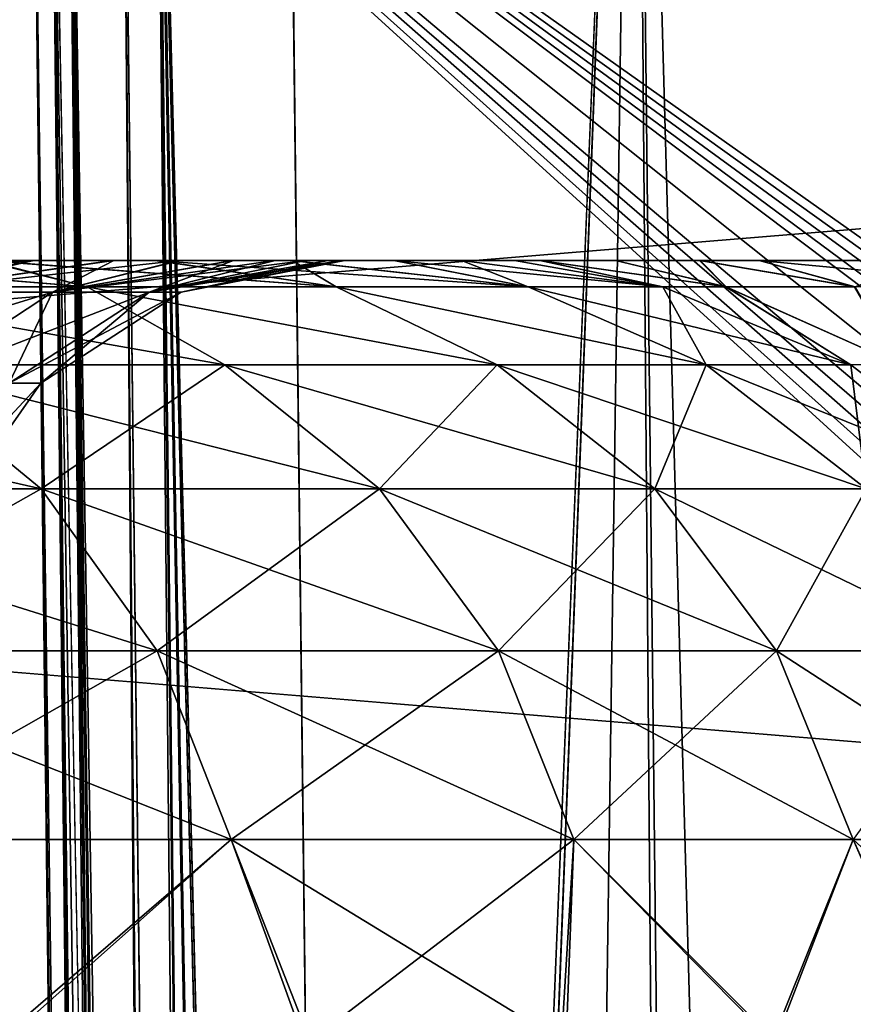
# Model space of a CAD drawing. Header units: millimetres. Extents: x -44.7 to 52.5, y -25.6 to 0.
# Tile 306 of 440: x 15.6 to 16.5, y -2.3 to -1.1. Entities that reach past the tile are written whole.
import ezdxf

# ---------------------------------------------------------------- set-up
doc = ezdxf.new("R2010")
doc.units = ezdxf.units.MM
doc.header["$LTSCALE"] = 65.185185
for name, color, linetype in [('130', 7, 'CONTINUOUS'), ('179', 7, 'CONTINUOUS'), ('180', 7, 'CONTINUOUS'), ('338', 7, 'CONTINUOUS'), ('339', 7, 'CONTINUOUS'), ('346', 7, 'CONTINUOUS'), ('347', 7, 'CONTINUOUS'), ('363', 7, 'CONTINUOUS'), ('364', 7, 'CONTINUOUS'), ('379', 7, 'CONTINUOUS'), ('380', 7, 'CONTINUOUS'), ('51', 7, 'CONTINUOUS'), ('55', 7, 'CONTINUOUS'), ('61', 7, 'CONTINUOUS'), ('648', 7, 'CONTINUOUS'), ('652', 7, 'CONTINUOUS'), ('67', 7, 'CONTINUOUS'), ('74', 7, 'CONTINUOUS')]:
    doc.layers.add(name, color=color, linetype=linetype)

msp = doc.modelspace()

# ---------------------------------------------------------------- linework, layer by layer
at = {"layer": '130', "linetype": 'Continuous'}
for points in [[(15.4886, -1.4, -3.853), (15.355, -1.4, -4.3579), (15.7437, -1.4, -3.8223), (15.4886, -1.4, -3.853)], [(15.7437, -1.4, -3.8223), (15.355, -1.4, -4.3579), (15.5468, -1.4, -4.5646), (15.7437, -1.4, -3.8223)], [(15.602, -1.4, -3.3678), (15.4886, -1.4, -3.853), (15.7437, -1.4, -3.8223), (15.602, -1.4, -3.3678)], [(15.4936, -1.4, 3.8328), (15.6056, -1.4, 3.3513), (15.7463, -1.4, 3.8115), (15.4936, -1.4, 3.8328)], [(15.5507, -1.4, 4.551), (15.4936, -1.4, 3.8328), (15.7463, -1.4, 3.8115), (15.5507, -1.4, 4.551)], [(15.6947, -1.4, -2.9021), (15.602, -1.4, -3.3678), (15.8991, -1.4, -3.1232), (15.6947, -1.4, -2.9021)], [(15.8991, -1.4, -3.1232), (15.602, -1.4, -3.3678), (15.7437, -1.4, -3.8223), (15.8991, -1.4, -3.1232)], [(15.6056, -1.4, 3.3513), (15.6971, -1.4, 2.8892), (15.9006, -1.4, 3.1156), (15.6056, -1.4, 3.3513)], [(15.7463, -1.4, 3.8115), (15.6056, -1.4, 3.3513), (15.9006, -1.4, 3.1156), (15.7463, -1.4, 3.8115)], [(15.7717, -1.4, -2.4524), (15.6947, -1.4, -2.9021), (16.0168, -1.4, -2.4712), (15.7717, -1.4, -2.4524)], [(16.0168, -1.4, -2.4712), (15.6947, -1.4, -2.9021), (15.8991, -1.4, -3.1232), (16.0168, -1.4, -2.4712)], [(15.6971, -1.4, 2.8892), (15.7733, -1.4, 2.4425), (16.0174, -1.4, 2.4672), (15.6971, -1.4, 2.8892)], [(15.9006, -1.4, 3.1156), (15.6971, -1.4, 2.8892), (16.0174, -1.4, 2.4672), (15.9006, -1.4, 3.1156)], [(15.8327, -1.4, -2.019), (15.7717, -1.4, -2.4524), (16.0943, -1.4, -1.8638), (15.8327, -1.4, -2.019)], [(16.0943, -1.4, -1.8638), (15.7717, -1.4, -2.4524), (16.0168, -1.4, -2.4712), (16.0943, -1.4, -1.8638)], [(15.7733, -1.4, 2.4425), (15.8336, -1.4, 2.0118), (16.0174, -1.4, 2.4672), (15.7733, -1.4, 2.4425)], [(15.881, -1.4, -1.5975), (15.8327, -1.4, -2.019), (16.1547, -1.4, -1.6028), (15.881, -1.4, -1.5975)], [(16.1547, -1.4, -1.6028), (15.8327, -1.4, -2.019), (16.0943, -1.4, -1.8638), (16.1547, -1.4, -1.6028)], [(15.8336, -1.4, 2.0118), (15.8815, -1.4, 1.5926), (16.0943, -1.4, 1.8638), (15.8336, -1.4, 2.0118)], [(16.0174, -1.4, 2.4672), (15.8336, -1.4, 2.0118), (16.0943, -1.4, 1.8638), (16.0174, -1.4, 2.4672)], [(15.9167, -1.4, -1.1883), (15.881, -1.4, -1.5975), (16.3663, -1.4, -1.2315), (15.9167, -1.4, -1.1883)], [(16.3663, -1.4, -1.2315), (15.881, -1.4, -1.5975), (16.2701, -1.4, -1.3637), (16.3663, -1.4, -1.2315)], [(16.2701, -1.4, -1.3637), (15.881, -1.4, -1.5975), (16.1837, -1.4, -1.5284), (16.2701, -1.4, -1.3637)], [(16.1837, -1.4, -1.5284), (15.881, -1.4, -1.5975), (16.1547, -1.4, -1.6028), (16.1837, -1.4, -1.5284)], [(15.8815, -1.4, 1.5926), (15.9169, -1.4, 1.1852), (16.1841, -1.4, 1.5275), (15.8815, -1.4, 1.5926)], [(16.0943, -1.4, 1.8638), (15.8815, -1.4, 1.5926), (16.1547, -1.4, 1.6028), (16.0943, -1.4, 1.8638)], [(16.1547, -1.4, 1.6028), (15.8815, -1.4, 1.5926), (16.1841, -1.4, 1.5275), (16.1547, -1.4, 1.6028)], [(15.9416, -1.4, -0.7864), (15.9167, -1.4, -1.1883), (16.8793, -1.4, -0.873), (15.9416, -1.4, -0.7864)], [(16.8793, -1.4, -0.873), (15.9167, -1.4, -1.1883), (16.6403, -1.4, -0.9906), (16.8793, -1.4, -0.873)], [(16.6403, -1.4, -0.9906), (15.9167, -1.4, -1.1883), (16.6262, -1.4, -0.9997), (16.6403, -1.4, -0.9906)], [(16.6262, -1.4, -0.9997), (15.9167, -1.4, -1.1883), (16.4344, -1.4, -1.1567), (16.6262, -1.4, -0.9997)], [(16.4344, -1.4, -1.1567), (15.9167, -1.4, -1.1883), (16.3663, -1.4, -1.2315), (16.4344, -1.4, -1.1567)], [(15.9169, -1.4, 1.1852), (15.9417, -1.4, 0.7847), (16.4344, -1.4, 1.1567), (15.9169, -1.4, 1.1852)], [(16.1841, -1.4, 1.5275), (15.9169, -1.4, 1.1852), (16.2701, -1.4, 1.3637), (16.1841, -1.4, 1.5275)], [(16.2701, -1.4, 1.3637), (15.9169, -1.4, 1.1852), (16.3669, -1.4, 1.2307), (16.2701, -1.4, 1.3637)], [(16.3669, -1.4, 1.2307), (15.9169, -1.4, 1.1852), (16.4344, -1.4, 1.1567), (16.3669, -1.4, 1.2307)], [(15.9565, -1.4, -0.39), (15.9416, -1.4, -0.7864), (16.8933, -1.4, -0.5392), (15.9565, -1.4, -0.39)], [(16.8933, -1.4, -0.5392), (15.9416, -1.4, -0.7864), (16.8793, -1.4, -0.873), (16.8933, -1.4, -0.5392)], [(15.9417, -1.4, 0.7847), (15.9565, -1.4, 0.3893), (16.8932, -1.4, 0.5403), (15.9417, -1.4, 0.7847)], [(16.8793, -1.4, 0.873), (15.9417, -1.4, 0.7847), (16.8932, -1.4, 0.5403), (16.8793, -1.4, 0.873)], [(15.9417, -1.4, 0.7847), (16.8793, -1.4, 0.873), (16.6271, -1.4, 0.9991), (15.9417, -1.4, 0.7847)], [(16.4344, -1.4, 1.1567), (15.9417, -1.4, 0.7847), (16.6271, -1.4, 0.9991), (16.4344, -1.4, 1.1567)], [(15.9565, -1.4, 0.3893), (15.9609, -1.4), (16.8932, -1.4, 0.5403), (15.9565, -1.4, 0.3893)], [(15.9609, -1.4), (15.9565, -1.4, -0.39), (16.9019, -1.4, 0), (15.9609, -1.4)], [(16.9019, -1.4, 0), (15.9565, -1.4, -0.39), (16.8933, -1.4, -0.5392), (16.9019, -1.4, 0)], [(16.8932, -1.4, 0.5403), (15.9609, -1.4), (16.9019, -1.4, 0), (16.8932, -1.4, 0.5403)]]:
    msp.add_3dface(points, dxfattribs=at)
at = {"layer": '179', "linetype": 'Continuous'}
for points in [[(15.6971, -1.4, 2.8892), (15.6056, -1.4, 3.3513), (15.4441, -1.4363, 3.2093), (15.6971, -1.4, 2.8892)], [(15.6271, -1.4363, 2.1479), (15.6971, -1.4, 2.8892), (15.4441, -1.4363, 3.2093), (15.6271, -1.4363, 2.1479)], [(15.6056, -1.4, 3.3513), (15.4936, -1.4, 3.8328), (15.4441, -1.4363, 3.2093), (15.6056, -1.4, 3.3513)], [(15.8336, -1.4, 2.0118), (15.7733, -1.4, 2.4425), (15.6271, -1.4363, 2.1479), (15.8336, -1.4, 2.0118)], [(15.7372, -1.4363, 1.0765), (15.8336, -1.4, 2.0118), (15.6271, -1.4363, 2.1479), (15.7372, -1.4363, 1.0765)], [(15.7733, -1.4, 2.4425), (15.6971, -1.4, 2.8892), (15.6271, -1.4363, 2.1479), (15.7733, -1.4, 2.4425)], [(15.9417, -1.4, 0.7847), (15.9169, -1.4, 1.1852), (15.7372, -1.4363, 1.0765), (15.9417, -1.4, 0.7847)], [(15.774, -1.4363), (15.9417, -1.4, 0.7847), (15.7372, -1.4363, 1.0765), (15.774, -1.4363)], [(15.9169, -1.4, 1.1852), (15.8815, -1.4, 1.5926), (15.7372, -1.4363, 1.0765), (15.9169, -1.4, 1.1852)], [(15.8815, -1.4, 1.5926), (15.8336, -1.4, 2.0118), (15.7372, -1.4363, 1.0765), (15.8815, -1.4, 1.5926)], [(15.9609, -1.4), (15.9565, -1.4, 0.3893), (15.774, -1.4363), (15.9609, -1.4)], [(15.9565, -1.4, 0.3893), (15.9417, -1.4, 0.7847), (15.774, -1.4363), (15.9565, -1.4, 0.3893)], [(15.6271, -1.4363, 2.1479), (15.4441, -1.4363, 3.2093), (15.4683, -1.5402, 2.1261), (15.6271, -1.4363, 2.1479)], [(15.5773, -1.5402, 1.0655), (15.6271, -1.4363, 2.1479), (15.4683, -1.5402, 2.1261), (15.5773, -1.5402, 1.0655)], [(15.7372, -1.4363, 1.0765), (15.6271, -1.4363, 2.1479), (15.5773, -1.5402, 1.0655), (15.7372, -1.4363, 1.0765)], [(15.6137, -1.5402), (15.7372, -1.4363, 1.0765), (15.5773, -1.5402, 1.0655), (15.6137, -1.5402)], [(15.774, -1.4363), (15.7372, -1.4363, 1.0765), (15.6137, -1.5402), (15.774, -1.4363)], [(15.6137, -1.5402), (15.5773, -1.5402, 1.0655), (15.5042, -1.6966), (15.6137, -1.5402)]]:
    msp.add_3dface(points, dxfattribs=at)
at = {"layer": '180', "linetype": 'Continuous'}
for points in [[(15.4886, -1.4, -3.853), (15.602, -1.4, -3.3678), (15.1891, -1.4363, -4.2558), (15.4886, -1.4, -3.853)], [(15.1891, -1.4363, -4.2558), (15.602, -1.4, -3.3678), (15.4441, -1.4363, -3.2093), (15.1891, -1.4363, -4.2558)], [(15.602, -1.4, -3.3678), (15.6947, -1.4, -2.9021), (15.4441, -1.4363, -3.2093), (15.602, -1.4, -3.3678)], [(15.6947, -1.4, -2.9021), (15.7717, -1.4, -2.4524), (15.4441, -1.4363, -3.2093), (15.6947, -1.4, -2.9021)], [(15.4441, -1.4363, -3.2093), (15.7717, -1.4, -2.4524), (15.6271, -1.4363, -2.1479), (15.4441, -1.4363, -3.2093)], [(15.7717, -1.4, -2.4524), (15.8327, -1.4, -2.019), (15.6271, -1.4363, -2.1479), (15.7717, -1.4, -2.4524)], [(15.8327, -1.4, -2.019), (15.881, -1.4, -1.5975), (15.6271, -1.4363, -2.1479), (15.8327, -1.4, -2.019)], [(15.881, -1.4, -1.5975), (15.9167, -1.4, -1.1883), (15.6271, -1.4363, -2.1479), (15.881, -1.4, -1.5975)], [(15.6271, -1.4363, -2.1479), (15.9167, -1.4, -1.1883), (15.7372, -1.4363, -1.0765), (15.6271, -1.4363, -2.1479)], [(15.9565, -1.4, -0.39), (15.9609, -1.4), (15.7372, -1.4363, -1.0765), (15.9565, -1.4, -0.39)], [(15.9609, -1.4), (15.774, -1.4363), (15.7372, -1.4363, -1.0765), (15.9609, -1.4)], [(15.9167, -1.4, -1.1883), (15.9416, -1.4, -0.7864), (15.7372, -1.4363, -1.0765), (15.9167, -1.4, -1.1883)], [(15.9416, -1.4, -0.7864), (15.9565, -1.4, -0.39), (15.7372, -1.4363, -1.0765), (15.9416, -1.4, -0.7864)], [(15.4441, -1.4363, -3.2093), (15.6271, -1.4363, -2.1479), (15.2872, -1.5402, -3.1767), (15.4441, -1.4363, -3.2093)], [(15.2872, -1.5402, -3.1767), (15.6271, -1.4363, -2.1479), (15.4683, -1.5402, -2.1261), (15.2872, -1.5402, -3.1767)], [(15.6271, -1.4363, -2.1479), (15.7372, -1.4363, -1.0765), (15.4683, -1.5402, -2.1261), (15.6271, -1.4363, -2.1479)], [(15.4683, -1.5402, -2.1261), (15.7372, -1.4363, -1.0765), (15.5773, -1.5402, -1.0655), (15.4683, -1.5402, -2.1261)], [(15.774, -1.4363), (15.6137, -1.5402), (15.5773, -1.5402, -1.0655), (15.774, -1.4363)], [(15.7372, -1.4363, -1.0765), (15.774, -1.4363), (15.5773, -1.5402, -1.0655), (15.7372, -1.4363, -1.0765)], [(15.6137, -1.5402), (15.5042, -1.6966), (15.468, -1.6966, -1.058), (15.6137, -1.5402)], [(15.5773, -1.5402, -1.0655), (15.6137, -1.5402), (15.468, -1.6966, -1.058), (15.5773, -1.5402, -1.0655)]]:
    msp.add_3dface(points, dxfattribs=at)
at = {"layer": '338', "linetype": 'Continuous'}
for points in [[(15.3328, -11.2655, 11.6322), (38.9268, -22.0203, 28.5253), (15.3155, -0.5, 11.5046), (15.3328, -11.2655, 11.6322)], [(15.3155, -0.5, 11.5046), (38.9268, -22.0203, 28.5253), (38.9553, -21.688, 28.542), (15.3155, -0.5, 11.5046)], [(41.0032, -0.5, 29.7714), (15.3155, -0.5, 11.5046), (40.9121, -9.1801, 29.7995), (41.0032, -0.5, 29.7714)], [(40.9121, -9.1801, 29.7995), (15.3155, -0.5, 11.5046), (40.8143, -18.5508, 29.8303), (40.9121, -9.1801, 29.7995)], [(40.8143, -18.5508, 29.8303), (15.3155, -0.5, 11.5046), (40.7913, -18.7999, 29.8166), (40.8143, -18.5508, 29.8303)], [(40.7913, -18.7999, 29.8166), (15.3155, -0.5, 11.5046), (40.7276, -19.0409, 29.7739), (40.7913, -18.7999, 29.8166)], [(40.7276, -19.0409, 29.7739), (15.3155, -0.5, 11.5046), (40.6253, -19.264, 29.7035), (40.7276, -19.0409, 29.7739)], [(40.6253, -19.264, 29.7035), (15.3155, -0.5, 11.5046), (40.4893, -19.4587, 29.609), (40.6253, -19.264, 29.7035)], [(40.4893, -19.4587, 29.609), (15.3155, -0.5, 11.5046), (39.9266, -20.1255, 29.2159), (40.4893, -19.4587, 29.609)], [(39.9266, -20.1255, 29.2159), (15.3155, -0.5, 11.5046), (39.3455, -20.8182, 28.8101), (39.9266, -20.1255, 29.2159)], [(39.3455, -20.8182, 28.8101), (15.3155, -0.5, 11.5046), (39.1691, -21.0747, 28.6875), (39.3455, -20.8182, 28.8101)], [(39.1691, -21.0747, 28.6875), (15.3155, -0.5, 11.5046), (39.0373, -21.3682, 28.5968), (39.1691, -21.0747, 28.6875)], [(39.0373, -21.3682, 28.5968), (15.3155, -0.5, 11.5046), (38.9553, -21.688, 28.542), (39.0373, -21.3682, 28.5968)]]:
    msp.add_3dface(points, dxfattribs=at)
at = {"layer": '339', "linetype": 'Continuous'}
for points in [[(15.8951, -0.5, 10.6896), (41.5828, -0.5, 28.9564), (16.0275, -11.8006, 10.6628), (15.8951, -0.5, 10.6896)], [(16.0275, -11.8006, 10.6628), (41.5828, -0.5, 28.9564), (16.1573, -22.9061, 10.6362), (16.0275, -11.8006, 10.6628)], [(16.1573, -22.9061, 10.6362), (41.5828, -0.5, 28.9564), (39.7492, -21.6874, 27.4257), (16.1573, -22.9061, 10.6362)]]:
    msp.add_3dface(points, dxfattribs=at)
at = {"layer": '346', "linetype": 'Continuous'}
for points in [[(16.0213, -11.2655, -10.6641), (39.724, -22.0203, -27.4042), (15.8951, -0.5, -10.6896), (16.0213, -11.2655, -10.6641)], [(15.8951, -0.5, -10.6896), (39.724, -22.0203, -27.4042), (39.7491, -21.688, -27.4256), (15.8951, -0.5, -10.6896)], [(41.5828, -0.5, -28.9564), (15.8951, -0.5, -10.6896), (41.5794, -9.1801, -28.8611), (41.5828, -0.5, -28.9564)], [(41.5794, -9.1801, -28.8611), (15.8951, -0.5, -10.6896), (41.5764, -18.5508, -28.7586), (41.5794, -9.1801, -28.8611)], [(41.5764, -18.5508, -28.7586), (15.8951, -0.5, -10.6896), (41.5559, -18.7998, -28.7414), (41.5764, -18.5508, -28.7586)], [(41.5559, -18.7998, -28.7414), (15.8951, -0.5, -10.6896), (41.4946, -19.041, -28.6952), (41.5559, -18.7998, -28.7414)], [(41.4946, -19.041, -28.6952), (15.8951, -0.5, -10.6896), (41.3946, -19.264, -28.6217), (41.4946, -19.041, -28.6952)], [(41.3946, -19.264, -28.6217), (15.8951, -0.5, -10.6896), (41.2606, -19.4587, -28.5243), (41.3946, -19.264, -28.6217)], [(41.2606, -19.4587, -28.5243), (15.8951, -0.5, -10.6896), (40.7046, -20.1255, -28.1218), (41.2606, -19.4587, -28.5243)], [(40.7046, -20.1255, -28.1218), (15.8951, -0.5, -10.6896), (40.1305, -20.8182, -27.7061), (40.7046, -20.1255, -28.1218)], [(40.1305, -20.8182, -27.7061), (15.8951, -0.5, -10.6896), (39.9568, -21.0747, -27.5798), (40.1305, -20.8182, -27.7061)], [(39.9568, -21.0747, -27.5798), (15.8951, -0.5, -10.6896), (39.8279, -21.3682, -27.4851), (39.9568, -21.0747, -27.5798)], [(39.8279, -21.3682, -27.4851), (15.8951, -0.5, -10.6896), (39.7491, -21.688, -27.4256), (39.8279, -21.3682, -27.4851)]]:
    msp.add_3dface(points, dxfattribs=at)
at = {"layer": '347', "linetype": 'Continuous'}
for points in [[(15.3155, -0.5, -11.5046), (41.0032, -0.5, -29.7714), (15.3337, -11.8006, -11.6385), (15.3155, -0.5, -11.5046)], [(15.3337, -11.8006, -11.6385), (41.0032, -0.5, -29.7714), (15.3512, -22.9061, -11.7699), (15.3337, -11.8006, -11.6385)], [(15.3512, -22.9061, -11.7699), (41.0032, -0.5, -29.7714), (38.9554, -21.6874, -28.542), (15.3512, -22.9061, -11.7699)]]:
    msp.add_3dface(points, dxfattribs=at)
at = {"layer": '363', "linetype": 'Continuous'}
for points in [[(16.0943, -1.4, 1.8638), (16.1547, -1.4, 1.6028), (16.3244, -1.4303, 1.8904), (16.0943, -1.4, 1.8638)], [(16.1547, -1.4, 1.6028), (16.1841, -1.4, 1.5275), (16.3244, -1.4303, 1.8904), (16.1547, -1.4, 1.6028)], [(16.1841, -1.4, 1.5275), (16.2701, -1.4, 1.3637), (16.3966, -1.4303, 1.6189), (16.1841, -1.4, 1.5275)], [(16.3244, -1.4303, 1.8904), (16.1841, -1.4, 1.5275), (16.3966, -1.4303, 1.6189), (16.3244, -1.4303, 1.8904)], [(16.2701, -1.4, 1.3637), (16.3669, -1.4, 1.2307), (16.3966, -1.4303, 1.6189), (16.2701, -1.4, 1.3637)], [(16.3669, -1.4, 1.2307), (16.4344, -1.4, 1.1567), (16.544, -1.4302, 1.3794), (16.3669, -1.4, 1.2307)], [(16.3966, -1.4303, 1.6189), (16.3669, -1.4, 1.2307), (16.544, -1.4302, 1.3794), (16.3966, -1.4303, 1.6189)], [(16.4344, -1.4, 1.1567), (16.6271, -1.4, 0.9991), (16.7541, -1.4302, 1.1924), (16.4344, -1.4, 1.1567)], [(16.544, -1.4302, 1.3794), (16.4344, -1.4, 1.1567), (16.7541, -1.4302, 1.1924), (16.544, -1.4302, 1.3794)], [(16.5393, -1.5194, 1.9153), (16.3244, -1.4303, 1.8904), (16.3966, -1.4303, 1.6189), (16.5393, -1.5194, 1.9153)], [(16.5949, -1.519, 1.7043), (16.3966, -1.4303, 1.6189), (16.544, -1.4302, 1.3794), (16.5949, -1.519, 1.7043)], [(16.5949, -1.519, 1.7043), (16.5393, -1.5194, 1.9153), (16.3966, -1.4303, 1.6189), (16.5949, -1.519, 1.7043)], [(16.724, -1.6612, 1.9367), (16.5393, -1.5194, 1.9153), (16.5949, -1.519, 1.7043), (16.724, -1.6612, 1.9367)]]:
    msp.add_3dface(points, dxfattribs=at)
at = {"layer": '364', "linetype": 'Continuous'}
for points in [[(15.3014, -1.4, 5.3224), (15.5507, -1.4, 4.551), (15.6664, -1.4303, 4.9623), (15.3014, -1.4, 5.3224)], [(15.318, -1.4303, 5.9513), (15.3014, -1.4, 5.3224), (15.6664, -1.4303, 4.9623), (15.318, -1.4303, 5.9513)], [(15.5507, -1.4, 4.551), (15.7463, -1.4, 3.8115), (15.951, -1.4303, 3.953), (15.5507, -1.4, 4.551)], [(15.6664, -1.4303, 4.9623), (15.5507, -1.4, 4.551), (15.951, -1.4303, 3.953), (15.6664, -1.4303, 4.9623)], [(15.7463, -1.4, 3.8115), (15.9006, -1.4, 3.1156), (15.951, -1.4303, 3.953), (15.7463, -1.4, 3.8115)], [(15.9006, -1.4, 3.1156), (16.0174, -1.4, 2.4672), (16.1706, -1.4303, 2.9277), (15.9006, -1.4, 3.1156)], [(15.951, -1.4303, 3.953), (15.9006, -1.4, 3.1156), (16.1706, -1.4303, 2.9277), (15.951, -1.4303, 3.953)], [(16.0174, -1.4, 2.4672), (16.0943, -1.4, 1.8638), (16.1706, -1.4303, 2.9277), (16.0174, -1.4, 2.4672)], [(16.0943, -1.4, 1.8638), (16.3244, -1.4303, 1.8904), (16.1706, -1.4303, 2.9277), (16.0943, -1.4, 1.8638)], [(15.318, -1.4303, 5.9513), (15.6664, -1.4303, 4.9623), (15.8237, -1.5194, 5.1793), (15.318, -1.4303, 5.9513)], [(15.4414, -1.5194, 6.2273), (15.318, -1.4303, 5.9513), (15.8237, -1.5194, 5.1793), (15.4414, -1.5194, 6.2273)], [(15.6664, -1.4303, 4.9623), (15.951, -1.4303, 3.953), (16.135, -1.5194, 4.1081), (15.6664, -1.4303, 4.9623)], [(15.8237, -1.5194, 5.1793), (15.6664, -1.4303, 4.9623), (16.135, -1.5194, 4.1081), (15.8237, -1.5194, 5.1793)], [(15.951, -1.4303, 3.953), (16.1706, -1.4303, 2.9277), (16.3739, -1.5194, 3.0185), (15.951, -1.4303, 3.953)], [(16.135, -1.5194, 4.1081), (15.951, -1.4303, 3.953), (16.3739, -1.5194, 3.0185), (16.135, -1.5194, 4.1081)], [(16.1706, -1.4303, 2.9277), (16.3244, -1.4303, 1.8904), (16.3739, -1.5194, 3.0185), (16.1706, -1.4303, 2.9277)], [(16.3244, -1.4303, 1.8904), (16.5393, -1.5194, 1.9153), (16.3739, -1.5194, 3.0185), (16.3244, -1.4303, 1.8904)], [(15.1572, -1.6612, 7.3282), (15.4414, -1.5194, 6.2273), (15.6139, -1.6612, 6.2968), (15.1572, -1.6612, 7.3282)], [(15.4414, -1.5194, 6.2273), (15.8237, -1.5194, 5.1793), (15.6139, -1.6612, 6.2968), (15.4414, -1.5194, 6.2273)], [(15.6139, -1.6612, 6.2968), (15.8237, -1.5194, 5.1793), (16.0005, -1.6612, 5.2372), (15.6139, -1.6612, 6.2968)], [(15.8237, -1.5194, 5.1793), (16.135, -1.5194, 4.1081), (16.0005, -1.6612, 5.2372), (15.8237, -1.5194, 5.1793)], [(16.0005, -1.6612, 5.2372), (16.135, -1.5194, 4.1081), (16.3153, -1.6612, 4.154), (16.0005, -1.6612, 5.2372)], [(16.135, -1.5194, 4.1081), (16.3739, -1.5194, 3.0185), (16.3153, -1.6612, 4.154), (16.135, -1.5194, 4.1081)], [(16.3153, -1.6612, 4.154), (16.3739, -1.5194, 3.0185), (16.5568, -1.6612, 3.0522), (16.3153, -1.6612, 4.154)], [(16.3739, -1.5194, 3.0185), (16.5393, -1.5194, 1.9153), (16.5568, -1.6612, 3.0522), (16.3739, -1.5194, 3.0185)], [(16.5393, -1.5194, 1.9153), (16.724, -1.6612, 1.9367), (16.5568, -1.6612, 3.0522), (16.5393, -1.5194, 1.9153)], [(15.1572, -1.6612, 7.3282), (15.6139, -1.6612, 6.2968), (15.2862, -1.8461, 7.3905), (15.1572, -1.6612, 7.3282)], [(15.2862, -1.8461, 7.3905), (15.6139, -1.6612, 6.2968), (15.7467, -1.8461, 6.3504), (15.2862, -1.8461, 7.3905)], [(15.6139, -1.6612, 6.2968), (16.0005, -1.6612, 5.2372), (15.7467, -1.8461, 6.3504), (15.6139, -1.6612, 6.2968)], [(15.7467, -1.8461, 6.3504), (16.0005, -1.6612, 5.2372), (16.1366, -1.8461, 5.2817), (15.7467, -1.8461, 6.3504)], [(16.0005, -1.6612, 5.2372), (16.3153, -1.6612, 4.154), (16.1366, -1.8461, 5.2817), (16.0005, -1.6612, 5.2372)], [(16.1366, -1.8461, 5.2817), (16.3153, -1.6612, 4.154), (16.4541, -1.8461, 4.1894), (16.1366, -1.8461, 5.2817)], [(16.3153, -1.6612, 4.154), (16.5568, -1.6612, 3.0522), (16.4541, -1.8461, 4.1894), (16.3153, -1.6612, 4.154)], [(16.4541, -1.8461, 4.1894), (16.5568, -1.6612, 3.0522), (16.6977, -1.8461, 3.0782), (16.4541, -1.8461, 4.1894)], [(15.2862, -1.8461, 7.3905), (15.7467, -1.8461, 6.3504), (15.3678, -2.0617, 7.43), (15.2862, -1.8461, 7.3905)], [(15.3678, -2.0617, 7.43), (15.7467, -1.8461, 6.3504), (15.8309, -2.0617, 6.3843), (15.3678, -2.0617, 7.43)], [(15.7467, -1.8461, 6.3504), (16.1366, -1.8461, 5.2817), (15.8309, -2.0617, 6.3843), (15.7467, -1.8461, 6.3504)], [(15.8309, -2.0617, 6.3843), (16.1366, -1.8461, 5.2817), (16.2228, -2.0617, 5.3099), (15.8309, -2.0617, 6.3843)], [(16.1366, -1.8461, 5.2817), (16.4541, -1.8461, 4.1894), (16.2228, -2.0617, 5.3099), (16.1366, -1.8461, 5.2817)], [(16.2228, -2.0617, 5.3099), (16.4541, -1.8461, 4.1894), (16.542, -2.0617, 4.2117), (16.2228, -2.0617, 5.3099)], [(16.4541, -1.8461, 4.1894), (16.6977, -1.8461, 3.0782), (16.542, -2.0617, 4.2117), (16.4541, -1.8461, 4.1894)], [(15.5722, -2.2921, 7.0696), (15.3678, -2.0617, 7.43), (15.8309, -2.0617, 6.3843), (15.5722, -2.2921, 7.0696)], [(15.9215, -2.2921, 6.2432), (15.5722, -2.2921, 7.0696), (15.8309, -2.0617, 6.3843), (15.9215, -2.2921, 6.2432)], [(15.9215, -2.2921, 6.2432), (15.8309, -2.0617, 6.3843), (16.2228, -2.0617, 5.3099), (15.9215, -2.2921, 6.2432)], [(16.2139, -2.2921, 5.439), (15.9215, -2.2921, 6.2432), (16.2228, -2.0617, 5.3099), (16.2139, -2.2921, 5.439)], [(16.4532, -2.2921, 4.6655), (16.2139, -2.2921, 5.439), (16.2228, -2.0617, 5.3099), (16.4532, -2.2921, 4.6655)], [(16.4532, -2.2921, 4.6655), (16.2228, -2.0617, 5.3099), (16.542, -2.0617, 4.2117), (16.4532, -2.2921, 4.6655)], [(16.6452, -2.2921, 3.9254), (16.4532, -2.2921, 4.6655), (16.542, -2.0617, 4.2117), (16.6452, -2.2921, 3.9254)]]:
    msp.add_3dface(points, dxfattribs=at)
at = {"layer": '379', "linetype": 'Continuous'}
for points in [[(15.5468, -1.4, -4.5646), (15.2959, -1.4, -5.3381), (15.6664, -1.4303, -4.9623), (15.5468, -1.4, -4.5646)], [(15.6664, -1.4303, -4.9623), (15.2959, -1.4, -5.3381), (15.318, -1.4303, -5.9513), (15.6664, -1.4303, -4.9623)], [(15.7437, -1.4, -3.8223), (15.5468, -1.4, -4.5646), (15.951, -1.4303, -3.953), (15.7437, -1.4, -3.8223)], [(15.951, -1.4303, -3.953), (15.5468, -1.4, -4.5646), (15.6664, -1.4303, -4.9623), (15.951, -1.4303, -3.953)], [(15.8991, -1.4, -3.1232), (15.7437, -1.4, -3.8223), (16.1706, -1.4303, -2.9277), (15.8991, -1.4, -3.1232)], [(16.1706, -1.4303, -2.9277), (15.7437, -1.4, -3.8223), (15.951, -1.4303, -3.953), (16.1706, -1.4303, -2.9277)], [(16.0168, -1.4, -2.4712), (15.8991, -1.4, -3.1232), (16.1706, -1.4303, -2.9277), (16.0168, -1.4, -2.4712)], [(16.0943, -1.4, -1.8638), (16.0168, -1.4, -2.4712), (16.3244, -1.4303, -1.8904), (16.0943, -1.4, -1.8638)], [(16.3244, -1.4303, -1.8904), (16.0168, -1.4, -2.4712), (16.1706, -1.4303, -2.9277), (16.3244, -1.4303, -1.8904)], [(15.6664, -1.4303, -4.9623), (15.318, -1.4303, -5.9513), (15.8237, -1.5194, -5.1793), (15.6664, -1.4303, -4.9623)], [(15.8237, -1.5194, -5.1793), (15.318, -1.4303, -5.9513), (15.4414, -1.5194, -6.2273), (15.8237, -1.5194, -5.1793)], [(15.951, -1.4303, -3.953), (15.6664, -1.4303, -4.9623), (16.135, -1.5194, -4.1081), (15.951, -1.4303, -3.953)], [(16.135, -1.5194, -4.1081), (15.6664, -1.4303, -4.9623), (15.8237, -1.5194, -5.1793), (16.135, -1.5194, -4.1081)], [(16.1706, -1.4303, -2.9277), (15.951, -1.4303, -3.953), (16.3739, -1.5194, -3.0185), (16.1706, -1.4303, -2.9277)], [(16.3739, -1.5194, -3.0185), (15.951, -1.4303, -3.953), (16.135, -1.5194, -4.1081), (16.3739, -1.5194, -3.0185)], [(16.3244, -1.4303, -1.8904), (16.1706, -1.4303, -2.9277), (16.5393, -1.5194, -1.9153), (16.3244, -1.4303, -1.8904)], [(16.5393, -1.5194, -1.9153), (16.1706, -1.4303, -2.9277), (16.3739, -1.5194, -3.0185), (16.5393, -1.5194, -1.9153)], [(15.4414, -1.5194, -6.2273), (14.9898, -1.5194, -7.2472), (15.6139, -1.6612, -6.2968), (15.4414, -1.5194, -6.2273)], [(15.6139, -1.6612, -6.2968), (14.9898, -1.5194, -7.2472), (15.1572, -1.6612, -7.3282), (15.6139, -1.6612, -6.2968)], [(15.8237, -1.5194, -5.1793), (15.4414, -1.5194, -6.2273), (16.0005, -1.6612, -5.2372), (15.8237, -1.5194, -5.1793)], [(16.0005, -1.6612, -5.2372), (15.4414, -1.5194, -6.2273), (15.6139, -1.6612, -6.2968), (16.0005, -1.6612, -5.2372)], [(16.135, -1.5194, -4.1081), (15.8237, -1.5194, -5.1793), (16.3153, -1.6612, -4.154), (16.135, -1.5194, -4.1081)], [(16.3153, -1.6612, -4.154), (15.8237, -1.5194, -5.1793), (16.0005, -1.6612, -5.2372), (16.3153, -1.6612, -4.154)], [(16.3739, -1.5194, -3.0185), (16.135, -1.5194, -4.1081), (16.5568, -1.6612, -3.0522), (16.3739, -1.5194, -3.0185)], [(16.5568, -1.6612, -3.0522), (16.135, -1.5194, -4.1081), (16.3153, -1.6612, -4.154), (16.5568, -1.6612, -3.0522)], [(16.5393, -1.5194, -1.9153), (16.3739, -1.5194, -3.0185), (16.724, -1.6612, -1.9367), (16.5393, -1.5194, -1.9153)], [(16.724, -1.6612, -1.9367), (16.3739, -1.5194, -3.0185), (16.5568, -1.6612, -3.0522), (16.724, -1.6612, -1.9367)], [(15.6139, -1.6612, -6.2968), (15.1572, -1.6612, -7.3282), (15.7467, -1.8461, -6.3504), (15.6139, -1.6612, -6.2968)], [(15.7467, -1.8461, -6.3504), (15.1572, -1.6612, -7.3282), (15.2862, -1.8461, -7.3905), (15.7467, -1.8461, -6.3504)], [(16.0005, -1.6612, -5.2372), (15.6139, -1.6612, -6.2968), (16.1366, -1.8461, -5.2817), (16.0005, -1.6612, -5.2372)], [(16.1366, -1.8461, -5.2817), (15.6139, -1.6612, -6.2968), (15.7467, -1.8461, -6.3504), (16.1366, -1.8461, -5.2817)], [(16.3153, -1.6612, -4.154), (16.0005, -1.6612, -5.2372), (16.4541, -1.8461, -4.1894), (16.3153, -1.6612, -4.154)], [(16.4541, -1.8461, -4.1894), (16.0005, -1.6612, -5.2372), (16.1366, -1.8461, -5.2817), (16.4541, -1.8461, -4.1894)], [(16.5568, -1.6612, -3.0522), (16.3153, -1.6612, -4.154), (16.6977, -1.8461, -3.0782), (16.5568, -1.6612, -3.0522)], [(16.6977, -1.8461, -3.0782), (16.3153, -1.6612, -4.154), (16.4541, -1.8461, -4.1894), (16.6977, -1.8461, -3.0782)], [(15.7467, -1.8461, -6.3504), (15.2862, -1.8461, -7.3905), (15.8309, -2.0617, -6.3843), (15.7467, -1.8461, -6.3504)], [(15.8309, -2.0617, -6.3843), (15.2862, -1.8461, -7.3905), (15.3678, -2.0617, -7.43), (15.8309, -2.0617, -6.3843)], [(16.1366, -1.8461, -5.2817), (15.7467, -1.8461, -6.3504), (16.2228, -2.0617, -5.3099), (16.1366, -1.8461, -5.2817)], [(16.2228, -2.0617, -5.3099), (15.7467, -1.8461, -6.3504), (15.8309, -2.0617, -6.3843), (16.2228, -2.0617, -5.3099)], [(16.4541, -1.8461, -4.1894), (16.1366, -1.8461, -5.2817), (16.542, -2.0617, -4.2117), (16.4541, -1.8461, -4.1894)], [(16.542, -2.0617, -4.2117), (16.1366, -1.8461, -5.2817), (16.2228, -2.0617, -5.3099), (16.542, -2.0617, -4.2117)], [(16.6977, -1.8461, -3.0782), (16.4541, -1.8461, -4.1894), (16.7869, -2.0617, -3.0946), (16.6977, -1.8461, -3.0782)], [(16.7869, -2.0617, -3.0946), (16.4541, -1.8461, -4.1894), (16.542, -2.0617, -4.2117), (16.7869, -2.0617, -3.0946)], [(15.5634, -2.2921, -7.0889), (15.8309, -2.0617, -6.3843), (15.3678, -2.0617, -7.43), (15.5634, -2.2921, -7.0889)], [(15.5634, -2.2921, -7.0889), (15.9144, -2.2921, -6.2613), (15.8309, -2.0617, -6.3843), (15.5634, -2.2921, -7.0889)], [(15.9144, -2.2921, -6.2613), (16.2084, -2.2921, -5.4553), (15.8309, -2.0617, -6.3843), (15.9144, -2.2921, -6.2613)], [(16.2084, -2.2921, -5.4553), (16.2228, -2.0617, -5.3099), (15.8309, -2.0617, -6.3843), (16.2084, -2.2921, -5.4553)], [(16.2084, -2.2921, -5.4553), (16.4492, -2.2921, -4.6795), (16.2228, -2.0617, -5.3099), (16.2084, -2.2921, -5.4553)], [(16.4492, -2.2921, -4.6795), (16.542, -2.0617, -4.2117), (16.2228, -2.0617, -5.3099), (16.4492, -2.2921, -4.6795)], [(16.4492, -2.2921, -4.6795), (16.6426, -2.2921, -3.9366), (16.542, -2.0617, -4.2117), (16.4492, -2.2921, -4.6795)], [(16.6426, -2.2921, -3.9366), (16.793, -2.2921, -3.2351), (16.542, -2.0617, -4.2117), (16.6426, -2.2921, -3.9366)], [(16.793, -2.2921, -3.2351), (16.7869, -2.0617, -3.0946), (16.542, -2.0617, -4.2117), (16.793, -2.2921, -3.2351)]]:
    msp.add_3dface(points, dxfattribs=at)
at = {"layer": '380', "linetype": 'Continuous'}
for points in [[(16.1547, -1.4, -1.6028), (16.0943, -1.4, -1.8638), (16.3244, -1.4303, -1.8904), (16.1547, -1.4, -1.6028)], [(16.1837, -1.4, -1.5284), (16.1547, -1.4, -1.6028), (16.3244, -1.4303, -1.8904), (16.1837, -1.4, -1.5284)], [(16.2701, -1.4, -1.3637), (16.1837, -1.4, -1.5284), (16.3963, -1.4303, -1.6197), (16.2701, -1.4, -1.3637)], [(16.1837, -1.4, -1.5284), (16.3244, -1.4303, -1.8904), (16.3963, -1.4303, -1.6197), (16.1837, -1.4, -1.5284)], [(16.3663, -1.4, -1.2315), (16.2701, -1.4, -1.3637), (16.3963, -1.4303, -1.6197), (16.3663, -1.4, -1.2315)], [(16.4344, -1.4, -1.1567), (16.3663, -1.4, -1.2315), (16.5434, -1.4302, -1.38), (16.4344, -1.4, -1.1567)], [(16.5434, -1.4302, -1.38), (16.3663, -1.4, -1.2315), (16.3963, -1.4303, -1.6197), (16.5434, -1.4302, -1.38)], [(16.6262, -1.4, -0.9997), (16.4344, -1.4, -1.1567), (16.5434, -1.4302, -1.38), (16.6262, -1.4, -0.9997)], [(16.3244, -1.4303, -1.8904), (16.5393, -1.5194, -1.9153), (16.3963, -1.4303, -1.6197), (16.3244, -1.4303, -1.8904)], [(16.5946, -1.519, -1.7049), (16.5434, -1.4302, -1.38), (16.3963, -1.4303, -1.6197), (16.5946, -1.519, -1.7049)], [(16.5393, -1.5194, -1.9153), (16.5946, -1.519, -1.7049), (16.3963, -1.4303, -1.6197), (16.5393, -1.5194, -1.9153)], [(16.5393, -1.5194, -1.9153), (16.724, -1.6612, -1.9367), (16.5946, -1.519, -1.7049), (16.5393, -1.5194, -1.9153)]]:
    msp.add_3dface(points, dxfattribs=at)
at = {"layer": '51', "linetype": 'Continuous'}
for points in [[(15.706, -0.5, -9.75), (16.2924, 0, -8.7255), (15.8305, -11.2655, -9.7272), (15.706, -0.5, -9.75)], [(15.8367, -11.8006, 9.726), (16.2925, 0, 8.7254), (15.706, -0.5, 9.75), (15.8367, -11.8006, 9.726)], [(15.8305, -11.2655, -9.7272), (16.2924, 0, -8.7255), (15.9648, -22.9061, -9.7022), (15.8305, -11.2655, -9.7272)], [(15.9648, -22.9061, 9.7022), (16.2925, 0, 8.7254), (15.8367, -11.8006, 9.726), (15.9648, -22.9061, 9.7022)], [(15.9648, -22.9061, -9.7022), (16.2924, 0, -8.7255), (16.5406, -22.9061, -8.6843), (15.9648, -22.9061, -9.7022)], [(16.4742, -22.9061, 8.8096), (16.2925, 0, 8.7254), (15.9648, -22.9061, 9.7022), (16.4742, -22.9061, 8.8096)], [(16.2924, 0, -8.7255), (16.8267, 0, -7.6447), (16.5406, -22.9061, -8.6843), (16.2924, 0, -8.7255)], [(16.8268, 0, 7.6446), (16.2925, 0, 8.7254), (16.9273, -22.9061, 7.9042), (16.8268, 0, 7.6446)], [(16.9273, -22.9061, 7.9042), (16.2925, 0, 8.7254), (16.4742, -22.9061, 8.8096), (16.9273, -22.9061, 7.9042)], [(16.5406, -22.9061, -8.6843), (16.8267, 0, -7.6447), (17.0455, -22.9061, -7.646), (16.5406, -22.9061, -8.6843)]]:
    msp.add_3dface(points, dxfattribs=at)
at = {"layer": '55', "linetype": 'Continuous'}
for points in [[(31.6668, -3.2, 31.9832), (33.05, 0, 32), (-7.05, 0, 32), (31.6668, -3.2, 31.9832)], [(-5.6668, -3.2, 31.9832), (31.6668, -3.2, 31.9832), (-7.05, 0, 32), (-5.6668, -3.2, 31.9832)]]:
    msp.add_3dface(points, dxfattribs=at)
at = {"layer": '61', "linetype": 'Continuous'}
for points in [[(33.05, 0, -32), (-5.6668, -3.2, -31.9832), (-7.05, 0, -32), (33.05, 0, -32)], [(-5.6668, -3.2, -31.9832), (33.05, 0, -32), (31.6668, -3.2, -31.9832), (-5.6668, -3.2, -31.9832)]]:
    msp.add_3dface(points, dxfattribs=at)
at = {"layer": '648', "linetype": 'Continuous'}
for points in [[(15.6233, -0.5, 9.9429), (15.6015, -0.5, 10.1526), (15.8654, -22.9078, 10.0086), (15.6233, -0.5, 9.9429)], [(15.6015, -0.5, 10.1526), (15.6429, -0.5, 10.3584), (15.8776, -22.9083, 10.2076), (15.6015, -0.5, 10.1526)], [(15.8654, -22.9078, 10.0086), (15.6015, -0.5, 10.1526), (15.864, -22.9088, 10.1023), (15.8654, -22.9078, 10.0086)], [(15.864, -22.9088, 10.1023), (15.6015, -0.5, 10.1526), (15.8776, -22.9083, 10.2076), (15.864, -22.9088, 10.1023)], [(15.9648, -22.9061, 9.7022), (15.8367, -11.8006, 9.726), (15.6233, -0.5, 9.9429), (15.9648, -22.9061, 9.7022)], [(15.9648, -22.9061, 9.7022), (15.6233, -0.5, 9.9429), (15.8993, -22.9087, 9.8434), (15.9648, -22.9061, 9.7022)], [(15.8367, -11.8006, 9.726), (15.706, -0.5, 9.75), (15.6233, -0.5, 9.9429), (15.8367, -11.8006, 9.726)], [(15.8993, -22.9087, 9.8434), (15.6233, -0.5, 9.9429), (15.8839, -22.9083, 9.8961), (15.8993, -22.9087, 9.8434)], [(15.8839, -22.9083, 9.8961), (15.6233, -0.5, 9.9429), (15.8654, -22.9078, 10.0086), (15.8839, -22.9083, 9.8961)], [(15.6429, -0.5, 10.3584), (15.7443, -0.5, 10.5439), (15.9654, -22.9082, 10.4302), (15.6429, -0.5, 10.3584)], [(15.8776, -22.9083, 10.2076), (15.6429, -0.5, 10.3584), (15.9062, -22.9078, 10.3077), (15.8776, -22.9083, 10.2076)], [(15.9062, -22.9078, 10.3077), (15.6429, -0.5, 10.3584), (15.9654, -22.9082, 10.4302), (15.9062, -22.9078, 10.3077)], [(15.8951, -0.5, 10.6896), (16.0275, -11.8006, 10.6628), (15.7443, -0.5, 10.5439), (15.8951, -0.5, 10.6896)], [(16.0275, -11.8006, 10.6628), (16.1573, -22.9061, 10.6362), (15.7443, -0.5, 10.5439), (16.0275, -11.8006, 10.6628)], [(15.7443, -0.5, 10.5439), (16.1573, -22.9061, 10.6362), (16.0072, -22.9065, 10.4912), (15.7443, -0.5, 10.5439)], [(15.9654, -22.9082, 10.4302), (15.7443, -0.5, 10.5439), (16.0072, -22.9065, 10.4912), (15.9654, -22.9082, 10.4302)]]:
    msp.add_3dface(points, dxfattribs=at)
at = {"layer": '652', "linetype": 'Continuous'}
for points in [[(15.6445, -0.5, -10.3627), (15.6017, -0.5, -10.1564), (15.9062, -22.9078, -10.3077), (15.6445, -0.5, -10.3627)], [(15.6017, -0.5, -10.1564), (15.6228, -0.5, -9.9447), (15.864, -22.9088, -10.1024), (15.6017, -0.5, -10.1564)], [(15.9062, -22.9078, -10.3077), (15.6017, -0.5, -10.1564), (15.8776, -22.9083, -10.2076), (15.9062, -22.9078, -10.3077)], [(15.8776, -22.9083, -10.2076), (15.6017, -0.5, -10.1564), (15.864, -22.9088, -10.1024), (15.8776, -22.9083, -10.2076)], [(15.6228, -0.5, -9.9447), (15.706, -0.5, -9.75), (15.8839, -22.9083, -9.8961), (15.6228, -0.5, -9.9447)], [(15.864, -22.9088, -10.1024), (15.6228, -0.5, -9.9447), (15.8654, -22.9078, -10.0086), (15.864, -22.9088, -10.1024)], [(15.8654, -22.9078, -10.0086), (15.6228, -0.5, -9.9447), (15.8839, -22.9083, -9.8961), (15.8654, -22.9078, -10.0086)], [(15.7458, -0.5, -10.5458), (15.6445, -0.5, -10.3627), (16.0072, -22.9065, -10.4912), (15.7458, -0.5, -10.5458)], [(16.0072, -22.9065, -10.4912), (15.6445, -0.5, -10.3627), (15.9654, -22.9082, -10.4302), (16.0072, -22.9065, -10.4912)], [(15.9654, -22.9082, -10.4302), (15.6445, -0.5, -10.3627), (15.9062, -22.9078, -10.3077), (15.9654, -22.9082, -10.4302)], [(15.706, -0.5, -9.75), (15.8305, -11.2655, -9.7272), (15.8993, -22.9087, -9.8434), (15.706, -0.5, -9.75)], [(15.8839, -22.9083, -9.8961), (15.706, -0.5, -9.75), (15.8993, -22.9087, -9.8434), (15.8839, -22.9083, -9.8961)], [(16.1573, -22.9061, -10.6362), (16.0213, -11.2655, -10.6641), (15.7458, -0.5, -10.5458), (16.1573, -22.9061, -10.6362)], [(16.1573, -22.9061, -10.6362), (15.7458, -0.5, -10.5458), (16.0072, -22.9065, -10.4912), (16.1573, -22.9061, -10.6362)], [(16.0213, -11.2655, -10.6641), (15.8951, -0.5, -10.6896), (15.7458, -0.5, -10.5458), (16.0213, -11.2655, -10.6641)]]:
    msp.add_3dface(points, dxfattribs=at)
at = {"layer": '67', "linetype": 'Continuous'}
for points in [[(10.5688, -0.5, 30.5974), (31.65, 0, 30.6), (10.7371, -22.9037, 30.4801), (10.5688, -0.5, 30.5974)], [(10.7371, -22.9037, 30.4801), (31.65, 0, 30.6), (31.7371, -16.6367, 30.5129), (10.7371, -22.9037, 30.4801)]]:
    msp.add_3dface(points, dxfattribs=at)
at = {"layer": '74', "linetype": 'Continuous'}
for points in [[(10.7371, -22.9037, -30.4801), (31.65, 0, -30.6), (10.5688, -0.5, -30.5974), (10.7371, -22.9037, -30.4801)], [(31.65, 0, -30.6), (10.7371, -22.9037, -30.4801), (31.7371, -16.6367, -30.5129), (31.65, 0, -30.6)]]:
    msp.add_3dface(points, dxfattribs=at)

doc.saveas('drawing.dxf')
